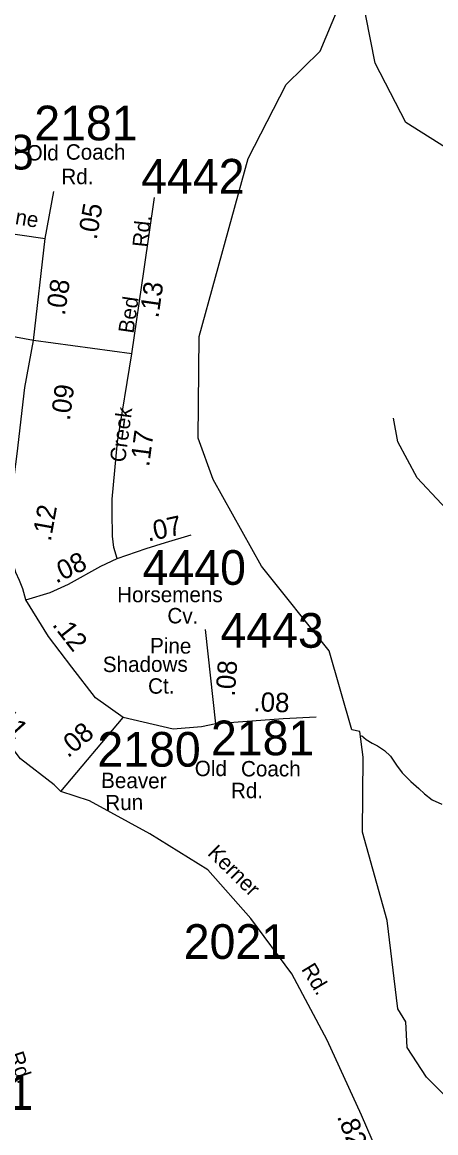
# Model space of a CAD drawing. Extents: x 1551653 to 1702041, y 811336 to 920032.
# Drawn here: x 1678590 to 1680347, y 877714 to 882439 of the extents above; entities that cross this region are included whole.
import ezdxf

# ---------------------------------------------------------------- set-up
doc = ezdxf.new("R2010")
doc.units = 0
for name, color, linetype in [('Old_Level_11', 7, 'Continuous'), ('Old_Level_17', 7, 'Continuous'), ('Old_Level_32', 7, 'Continuous'), ('Old_Level_59', 7, 'Continuous'), ('Old_Level_62', 7, 'Continuous'), ('Old_Level_8', 7, 'Continuous')]:
    doc.layers.add(name, color=color, linetype=linetype)

msp = doc.modelspace()

# ---------------------------------------------------------------- linework, layer by layer
at = {"layer": 'Old_Level_32'}
for p, q in [((1678688.056, 881518.944), (1678724.772, 881719.386)), ((1678637.988, 881085.795), (1678688.056, 881518.944)), ((1678637.988, 881085.795), (1678387.343, 881130.738)), ((1679055.255, 881028.179), (1678637.988, 881085.795)), ((1679412.336, 879454.974), (1679368.944, 879855.859)), ((1678754.143, 879166.841), (1679018.467, 879481.7))]:
    msp.add_line(p, q, dxfattribs=at)
for points in [[(1679055.255, 881028.179), (1679108.661, 881388.976), (1679152.053, 881692.98)], [(1678013.158, 881619.4), (1678372.543, 881565.039), (1678688.056, 881518.944)], [(1678568.655, 880602.703), (1678601.271, 880885.352), (1678637.988, 881085.795)], [(1678993.618, 880158.295), (1678979.32, 880204.918), (1678973.093, 880252.417), (1678972.867, 880354.424), (1678972.867, 880409.558), (1678994.896, 880654.446), (1679055.255, 881028.179)], [(1680475.14, 880280.14), (1680268.116, 880501.032), (1680186.04, 880654.338), (1680168.34, 880754.44)], [(1678604.926, 879982.074), (1678593.116, 880028.078), (1678577.933, 880064.538), (1678562.412, 880097.529), (1678556.339, 880121.836), (1678550.265, 880152.219), (1678540.185, 880177.582), (1678528.287, 880234.731), (1678528.287, 880289.499), (1678537.806, 880360.935), (1678568.655, 880602.703)], [(1678993.618, 880158.295), (1679117.066, 880200.246), (1679199.559, 880225.942), (1679308.51, 880258.645)], [(1678604.926, 879982.074), (1678708.495, 880013.76), (1678787.125, 880048.916), (1678923.774, 880124.874), (1678993.618, 880158.295)], [(1679018.467, 879481.7), (1678901.642, 879565.217), (1678801.506, 879695.505), (1678701.37, 879825.793), (1678604.926, 879982.074)], [(1678754.143, 879166.841), (1678726.19, 879194.165), (1678583.451, 879304.881), (1678479.965, 879440.599), (1678320.072, 879635.056)], [(1679412.336, 879454.974), (1679352.254, 879441.611), (1679232.092, 879431.589), (1679018.467, 879481.7)], [(1679839.085, 879483.365), (1679699.394, 879475.018), (1679412.336, 879454.974)], [(1681024.837, 875499.25), (1681019.863, 875560.447), (1681005.589, 875803.31), (1680930.651, 876003.314), (1680827.383, 876251.65), (1680752.444, 876455.227), (1680652.527, 876619.516), (1680502.651, 876790.949), (1680377.754, 876940.952), (1680324.228, 877044.527), (1680249.289, 877219.531), (1680168.368, 877452.793), (1680077.318, 877684.18), (1680031.862, 877789.064), (1679885.945, 878108.425), (1679736.069, 878390.574), (1679561.214, 878626.294), (1679379.221, 878833.441), (1679132.996, 878987.017), (1678876.066, 879126.306), (1678754.143, 879166.841)]]:
    msp.add_lwpolyline(points, dxfattribs=at)
at = {"layer": 'Old_Level_59'}
for points in [[(1680992.578, 877175.699), (1680753.59, 877502.244), (1680308.627, 877951.206), (1680226.606, 878077.62), (1680219.635, 878186.093), (1680186.621, 878242.482), (1680140.587, 878617.727), (1680036.626, 878993.998), (1680039.599, 879312.444), (1680024.63, 879421.019), (1679990.591, 879428.298), (1679894.627, 879765.096), (1679606.631, 880125.475), (1679401.579, 880493.954), (1679337.603, 880669.273), (1679341.602, 881102.548), (1679550.55, 881859.806), (1679711.618, 882174.971), (1679855.565, 882316.457), (1679932.509, 882499.3), (1680030.105, 882568.041)], [(1682700.662, 880226.566), (1682629.612, 880585.92), (1682555.588, 880718.588), (1682349.613, 880929.587), (1682258.673, 880990.59), (1681851.644, 881094.039), (1680491.636, 881840.633), (1680220.314, 882013.302), (1680089.285, 882265.414), (1680030.105, 882568.041)]]:
    msp.add_lwpolyline(points, dxfattribs=at)
at = {"layer": 'Old_Level_62'}
msp.add_lwpolyline([(1680031.704, 879404), (1680051.492, 879387.698), (1680077.328, 879371.499), (1680099.269, 879361.246), (1680129.104, 879340.946), (1680154.838, 879316.647), (1680180.367, 879278.303), (1680204.153, 879246.109), (1680241.78, 879209.61), (1680275.306, 879179.262), (1680299.092, 879157.014), (1680332.823, 879130.665), (1680372.706, 879112.21)], dxfattribs=at)

# ---------------------------------------------------------------- texts
at = {"layer": 'Old_Level_11'}
for s, p in [('Old', (1678608.672, 881851.108)), ('Coach', (1678775.418, 881854.516)), ('Rd.', (1678756.175, 881750.297)), ('Old', (1679323.336, 879231.785)), ('Coach', (1679519.79, 879230.563)), ('Rd.', (1679476.947, 879138.047))]:
    msp.add_text(s, height=65.6167, dxfattribs=at).set_placement(p)
for s, height, rotation, p in [('Weatherstone', 65.61666, 350.437922, (1678114.857, 881655.295)), ('Rd.', 65.6167, 84.130719, (1679123.283, 881479.587)), ('Bed', 65.6167, 81.750469, (1679062.834, 881112.785)), ('Creek', 65.6167, 82.459919, (1679027.156, 880564.241)), ('Horsemens', 65.6167, 0.077397, (1678993.598, 879971.475)), ('Cv.', 65.6167, 359.218311, (1679206.579, 879882.143)), ('Pine', 65.6167, 359.463828, (1679133.028, 879754.545)), ('Shadows', 65.6167, 0.285864, (1678932.7, 879674.286)), ('Ct.', 65.6167, 0.574383, (1679125.269, 879582.18)), ('Beaver', 65.6167, 359.619319, (1678925.267, 879181.187)), ('Run', 65.6167, 1.341358, (1678943.923, 879085.27)), ('Kerner', 65.6167, 315.484378, (1679373.871, 878899.568)), ('Rd.', 65.6167, 301.134533, (1679774.352, 878410.75)), ('Rd.', 65.6167, 288.378214, (1678531.025, 878047.621))]:
    msp.add_text(s, height=height, rotation=rotation, dxfattribs=at).set_placement(p)
at = {"layer": 'Old_Level_17'}
for s, rotation, p in [('.05', 80.173861, (1678906.191, 881511.194)), ('.08', 81.596903, (1678771.065, 881189.113)), ('.13', 81.750469, (1679168.522, 881178.211)), ('.09', 82.688011, (1678792.284, 880741.999)), ('.17', 82.459919, (1679129.124, 880545.646)), ('.12', 79.724828, (1678711.247, 880227.916)), ('.07', 12.203161, (1679125.405, 880229.563)), ('.08', 25.183356, (1678733.915, 880050.604)), ('.12', 307.944197, (1678714.88, 879875.349)), ('.08', 85.814394, (1679493.189, 879569.153)), ('.08', 358.165467, (1679572.061, 879507.897)), ('.11', 312.210775, (1678458.507, 879496.34)), ('.08', 40.124397, (1678784.556, 879307.035)), ('.82', 291.506975, (1679926.474, 877784.029))]:
    msp.add_text(s, height=82.0208, rotation=rotation, dxfattribs=at).set_placement(p)
at = {"layer": 'Old_Level_8'}
for s, p in [('2181', (1678641.466, 881936.666)), ('4438', (1678200.285, 881812.81)), ('4442', (1679095.601, 881710.067)), ('4440', (1679101.654, 880045.66)), ('4443', (1679432.445, 879778.029)), ('2181', (1679392.193, 879320.552)), ('2180', (1678909.411, 879272.014)), ('2021', (1679276.473, 878454.19)), ('4401', (1678198.218, 877811.864))]:
    msp.add_text(s, height=147.6375, dxfattribs=at).set_placement(p)

doc.saveas('drawing.dxf')
